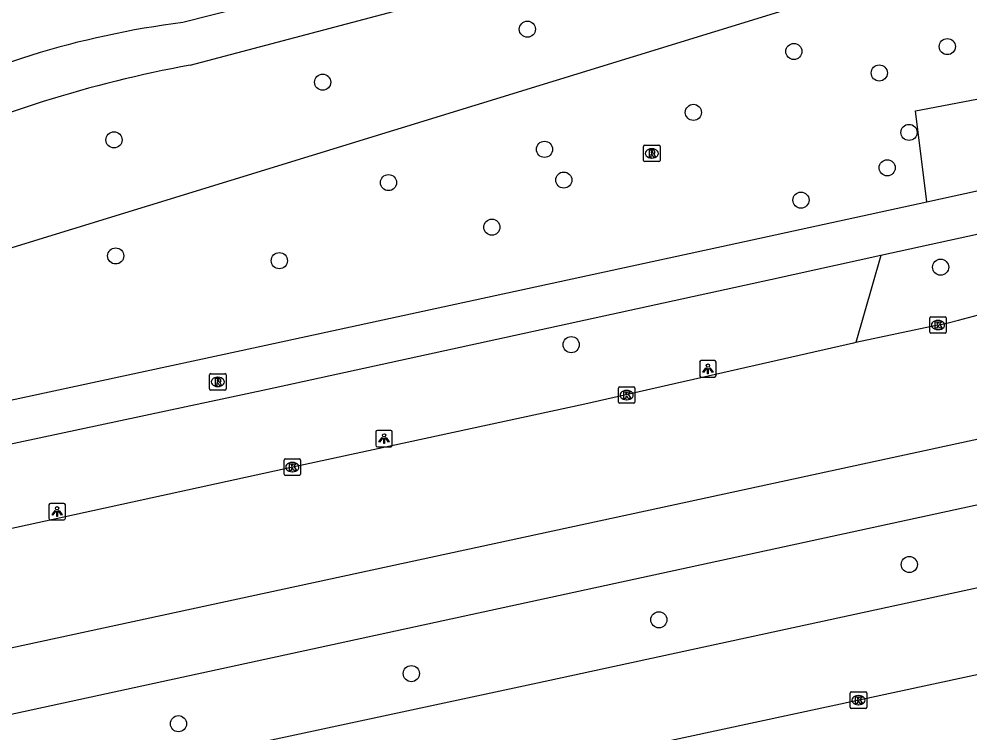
# Model space of a CAD drawing. Extents: x 159053 to 160041, y 380450 to 381422.
# Drawn here: x 159409.3 to 159466.9, y 380777.8 to 380821.1 of the extents above; entities that cross this region are included whole.
import ezdxf

# ---------------------------------------------------------------- set-up
doc = ezdxf.new("R2010")
doc.units = 0
for name, color, linetype in [('IMGEO_Berm_groen', 7, 'Continuous'), ('IMGEO_Boom', 7, 'Continuous'), ('IMGEO_Fietspad_gesloten', 7, 'Continuous'), ('IMGEO_Groenvoorziening', 7, 'Continuous'), ('IMGEO_Kolk', 7, 'Continuous'), ('IMGEO_Lichtpunt', 7, 'Continuous'), ('IMGEO_Parkeervlak_open', 7, 'Continuous'), ('IMGEO_Rijbaan_lokaal_gesloten', 7, 'Continuous'), ('IMGEO_Rijbaan_lokaal_open', 7, 'Continuous'), ('IMGEO_Rioolput', 7, 'Continuous'), ('IMGEO_Waterloop', 7, 'Continuous')]:
    doc.layers.add(name, color=color, linetype=linetype)

msp = doc.modelspace()

# ---------------------------------------------------------------- linework, layer by layer
at = {"layer": 'IMGEO_Berm_groen'}
for points in [[(159461.507, 380806.78), (159460.009, 380801.516)], [(159311.805, 380757.958), (159313.594, 380758.346), (159430.434, 380783.675), (159489.591, 380796.5)]]:
    msp.add_lwpolyline(points, dxfattribs=at)
at = {"layer": 'IMGEO_Boom'}
for centre in [(159440.096, 380820.504), (159465.543, 380819.451), (159456.246, 380819.155), (159461.421, 380817.852), (159427.687, 380817.292), (159450.155, 380815.463), (159463.223, 380814.248), (159415.043, 380813.797), (159441.132, 380813.224), (159461.901, 380812.104), (159442.302, 380811.359), (159431.678, 380811.208), (159456.673, 380810.146), (159437.943, 380808.506), (159415.146, 380806.764), (159425.063, 380806.474), (159465.137, 380806.08), (159442.75, 380801.384), (159463.24, 380788.059), (159448.063, 380784.708), (159433.063, 380781.447), (159418.95, 380778.41)]:
    msp.add_circle(centre, 0.489, dxfattribs=at)
at = {"layer": 'IMGEO_Fietspad_gesloten'}
for points in [[(159464.306, 380810.051), (159478.489, 380813.151), (159485.838, 380814.605)], [(159486.162, 380812.11), (159476.411, 380810.038), (159461.507, 380806.78)], [(159401.342, 380796.428), (159422.742, 380801.026), (159452.319, 380807.43), (159464.306, 380810.051)], [(159461.507, 380806.78), (159454.834, 380805.321), (159424.344, 380798.667), (159395.428, 380792.508), (159366.443, 380786.308)]]:
    msp.add_lwpolyline(points, dxfattribs=at)
at = {"layer": 'IMGEO_Groenvoorziening'}
msp.add_lwpolyline([(159464.306, 380810.051), (159463.622, 380815.563), (159479.337, 380818.54), (159480.253, 380821.97), (159480.656, 380827.608), (159480.043, 380832.917), (159474.253, 380832.328), (159458.258, 380827.171), (159456.373, 380821.858), (159402.648, 380805.353), (159401.611, 380804.823), (159400.53, 380803.747), (159399.93, 380802.675), (159401.342, 380796.428)], dxfattribs=at)
at = {"layer": 'IMGEO_Kolk'}
for p, q in [((159464.477, 380802.149), (159464.477, 380803.001)), ((159464.552, 380803.075), (159465.404, 380803.075)), ((159464.965, 380802.855), (159464.99, 380802.855)), ((159465.478, 380803.001), (159465.478, 380802.149)), ((159465.404, 380802.075), (159464.552, 380802.075)), ((159464.988, 380802.295), (159464.963, 380802.295)), ((159445.612, 380797.903), (159445.612, 380798.755)), ((159445.687, 380798.829), (159446.539, 380798.829)), ((159446.1, 380798.609), (159446.125, 380798.609)), ((159446.613, 380798.755), (159446.613, 380797.903)), ((159446.123, 380798.049), (159446.098, 380798.049)), ((159446.539, 380797.829), (159445.687, 380797.829)), ((159425.349, 380793.538), (159425.349, 380794.39)), ((159425.424, 380794.464), (159426.276, 380794.464)), ((159425.837, 380794.244), (159425.862, 380794.244)), ((159426.35, 380794.39), (159426.35, 380793.538)), ((159426.276, 380793.464), (159425.424, 380793.464)), ((159425.86, 380793.684), (159425.835, 380793.684)), ((159459.66, 380779.411), (159459.66, 380780.263)), ((159459.735, 380780.337), (159460.587, 380780.337)), ((159460.148, 380780.117), (159460.173, 380780.117)), ((159460.661, 380780.263), (159460.661, 380779.411)), ((159460.171, 380779.557), (159460.146, 380779.557)), ((159460.587, 380779.337), (159459.735, 380779.337))]:
    msp.add_line(p, q, dxfattribs=at)
for points in [[(159464.477, 380802.149), (159464.477, 380803.001)], [(159464.552, 380803.075), (159465.404, 380803.075)], [(159464.798, 380802.775), (159464.921, 380802.775), (159464.921, 380802.624), (159465.051, 380802.775), (159465.215, 380802.775), (159465.069, 380802.624), (159465.222, 380802.375), (159465.07, 380802.375), (159464.985, 380802.539), (159464.921, 380802.472), (159464.921, 380802.375), (159464.798, 380802.375), (159464.798, 380802.775)], [(159465.478, 380803.001), (159465.478, 380802.149)], [(159465.404, 380802.075), (159464.552, 380802.075)], [(159445.612, 380797.903), (159445.612, 380798.755)], [(159445.687, 380798.829), (159446.539, 380798.829)], [(159445.933, 380798.529), (159446.056, 380798.529), (159446.056, 380798.378), (159446.186, 380798.529), (159446.35, 380798.529), (159446.204, 380798.378), (159446.357, 380798.129), (159446.205, 380798.129), (159446.12, 380798.293), (159446.056, 380798.226), (159446.056, 380798.129), (159445.933, 380798.129), (159445.933, 380798.529)], [(159446.613, 380798.755), (159446.613, 380797.903)], [(159446.539, 380797.829), (159445.687, 380797.829)], [(159425.349, 380793.538), (159425.349, 380794.39)], [(159425.424, 380794.464), (159426.276, 380794.464)], [(159425.67, 380794.164), (159425.793, 380794.164), (159425.793, 380794.013), (159425.923, 380794.164), (159426.087, 380794.164), (159425.941, 380794.013), (159426.094, 380793.764), (159425.942, 380793.764), (159425.857, 380793.928), (159425.793, 380793.861), (159425.793, 380793.764), (159425.67, 380793.764), (159425.67, 380794.164)], [(159426.35, 380794.39), (159426.35, 380793.538)], [(159426.276, 380793.464), (159425.424, 380793.464)], [(159459.66, 380779.411), (159459.66, 380780.263)], [(159459.735, 380780.337), (159460.587, 380780.337)], [(159460.661, 380780.263), (159460.661, 380779.411)], [(159459.981, 380780.037), (159460.104, 380780.037), (159460.104, 380779.886), (159460.234, 380780.037), (159460.398, 380780.037), (159460.252, 380779.886), (159460.405, 380779.637), (159460.253, 380779.637), (159460.168, 380779.801), (159460.104, 380779.734), (159460.104, 380779.637), (159459.981, 380779.637), (159459.981, 380780.037)], [(159460.587, 380779.337), (159459.735, 380779.337)]]:
    msp.add_lwpolyline(points, dxfattribs=at)
for centre, start, end in [((159464.554, 380802.999), 91.55205, 178.44795), ((159464.554, 380802.999), 91.55205, 178.44795), ((159465.402, 380802.999), 1.55205, 88.44795), ((159465.402, 380802.999), 1.55205, 88.44795), ((159464.554, 380802.151), 181.55205, 268.44795), ((159464.554, 380802.151), 181.55205, 268.44795), ((159465.402, 380802.151), 271.55205, 358.44795), ((159465.402, 380802.151), 271.55205, 358.44795), ((159445.689, 380798.753), 91.55205, 178.44795), ((159445.689, 380798.753), 91.55205, 178.44795), ((159446.537, 380798.753), 1.55205, 88.44795), ((159446.537, 380798.753), 1.55205, 88.44795), ((159445.689, 380797.905), 181.55205, 268.44795), ((159445.689, 380797.905), 181.55205, 268.44795), ((159446.537, 380797.905), 271.55205, 358.44795), ((159446.537, 380797.905), 271.55205, 358.44795), ((159425.426, 380794.388), 91.55205, 178.44795), ((159425.426, 380794.388), 91.55205, 178.44795), ((159426.274, 380794.388), 1.55205, 88.44795), ((159426.274, 380794.388), 1.55205, 88.44795), ((159425.426, 380793.54), 181.55205, 268.44795), ((159425.426, 380793.54), 181.55205, 268.44795), ((159426.274, 380793.54), 271.55205, 358.44795), ((159426.274, 380793.54), 271.55205, 358.44795), ((159459.737, 380780.261), 91.55205, 178.44795), ((159459.737, 380780.261), 91.55205, 178.44795), ((159460.585, 380780.261), 1.55205, 88.44795), ((159460.585, 380780.261), 1.55205, 88.44795), ((159459.737, 380779.413), 181.55205, 268.44795), ((159459.737, 380779.413), 181.55205, 268.44795), ((159460.585, 380779.413), 271.55205, 358.44795), ((159460.585, 380779.413), 271.55205, 358.44795)]:
    msp.add_arc(centre, 0.0765, start, end, dxfattribs=at)
for centre, major_axis, ratio, start_param, end_param in [((159464.964, 380802.575), (-0.387, 0.002), 0.722429, 4.712389, 7.853982), ((159464.989, 380802.575), (-0.39, 0.002), 0.717154, 1.570796, 4.712389), ((159446.099, 380798.329), (-0.387, 0.002), 0.722429, 4.712389, 7.853982), ((159446.124, 380798.329), (-0.39, 0.002), 0.717154, 1.570796, 4.712389), ((159425.836, 380793.964), (-0.387, 0.002), 0.722429, 4.712389, 7.853982), ((159425.861, 380793.964), (-0.39, 0.002), 0.717154, 1.570796, 4.712389), ((159460.147, 380779.837), (-0.387, 0.002), 0.722429, 4.712389, 7.853982), ((159460.172, 380779.837), (-0.39, 0.002), 0.717154, 1.570796, 4.712389)]:
    msp.add_ellipse(centre, major_axis=major_axis, ratio=ratio, start_param=start_param, end_param=end_param, dxfattribs=at)
at = {"layer": 'IMGEO_Lichtpunt'}
for p, q in [((159450.536, 380800.322), (159450.536, 380799.515)), ((159450.536, 380800.322), (159450.536, 380799.515)), ((159451.438, 380800.417), (159450.63, 380800.417)), ((159451.438, 380800.417), (159450.63, 380800.417)), ((159451.532, 380799.515), (159451.532, 380800.322)), ((159451.532, 380799.515), (159451.532, 380800.322)), ((159450.63, 380799.421), (159451.438, 380799.421)), ((159450.63, 380799.421), (159451.438, 380799.421)), ((159430.912, 380796.092), (159430.912, 380795.285)), ((159430.912, 380796.092), (159430.912, 380795.285)), ((159431.814, 380796.187), (159431.006, 380796.187)), ((159431.814, 380796.187), (159431.006, 380796.187)), ((159431.908, 380795.285), (159431.908, 380796.092)), ((159431.908, 380795.285), (159431.908, 380796.092)), ((159431.006, 380795.191), (159431.814, 380795.191)), ((159431.006, 380795.191), (159431.814, 380795.191)), ((159411.099, 380791.67), (159411.099, 380790.863)), ((159411.099, 380791.67), (159411.099, 380790.863)), ((159412.001, 380791.765), (159411.193, 380791.765)), ((159412.001, 380791.765), (159411.193, 380791.765)), ((159412.095, 380790.863), (159412.095, 380791.67)), ((159412.095, 380790.863), (159412.095, 380791.67)), ((159411.193, 380790.769), (159412.001, 380790.769)), ((159411.193, 380790.769), (159412.001, 380790.769))]:
    msp.add_line(p, q, dxfattribs=at)
for points in [[(159450.91, 380799.986), (159450.949, 380799.958), (159450.761, 380799.696), (159450.723, 380799.723), (159450.91, 380799.986)], [(159451.012, 380799.938), (159451.059, 380799.938), (159451.059, 380799.616), (159451.012, 380799.616), (159451.012, 380799.938)], [(159451.122, 380799.958), (159451.16, 380799.985), (159451.347, 380799.723), (159451.308, 380799.695), (159451.122, 380799.958)], [(159431.286, 380795.756), (159431.325, 380795.728), (159431.137, 380795.466), (159431.099, 380795.493), (159431.286, 380795.756)], [(159431.388, 380795.708), (159431.435, 380795.708), (159431.435, 380795.386), (159431.388, 380795.386), (159431.388, 380795.708)], [(159431.498, 380795.728), (159431.536, 380795.755), (159431.723, 380795.493), (159431.684, 380795.465), (159431.498, 380795.728)], [(159411.473, 380791.334), (159411.512, 380791.306), (159411.324, 380791.044), (159411.286, 380791.071), (159411.473, 380791.334)], [(159411.575, 380791.286), (159411.622, 380791.286), (159411.622, 380790.964), (159411.575, 380790.964), (159411.575, 380791.286)], [(159411.685, 380791.306), (159411.723, 380791.333), (159411.91, 380791.071), (159411.871, 380791.043), (159411.685, 380791.306)]]:
    msp.add_lwpolyline(points, dxfattribs=at)
for centre in [(159451.035, 380800.12), (159431.411, 380795.89), (159411.598, 380791.468)]:
    msp.add_circle(centre, 0.0994, dxfattribs=at)
for centre, start, end in [((159450.63, 380800.322), 90, 180), ((159450.63, 380800.322), 90, 180), ((159451.438, 380800.322), 0, 90), ((159451.438, 380800.322), 0, 90), ((159450.63, 380799.515), 180, 270), ((159450.63, 380799.515), 180, 270), ((159451.438, 380799.515), 270, 0), ((159451.438, 380799.515), 270, 360), ((159431.006, 380796.092), 90, 180), ((159431.006, 380796.092), 90, 180), ((159431.814, 380796.092), 0, 90), ((159431.814, 380796.092), 0, 90), ((159431.006, 380795.285), 180, 270), ((159431.006, 380795.285), 180, 270), ((159431.814, 380795.285), 270, 0), ((159431.814, 380795.285), 270, 360), ((159411.193, 380791.67), 90, 180), ((159411.193, 380791.67), 90, 180), ((159412.001, 380791.67), 0, 90), ((159412.001, 380791.67), 0, 90), ((159411.193, 380790.863), 180, 270), ((159411.193, 380790.863), 180, 270), ((159412.001, 380790.863), 270, 0), ((159412.001, 380790.863), 270, 360)]:
    msp.add_arc(centre, 0.0946, start, end, dxfattribs=at)
at = {"layer": 'IMGEO_Parkeervlak_open'}
msp.add_lwpolyline([(159486.43, 380787.573), (159485.805, 380790.618), (159440.703, 380780.86), (159403.077, 380772.816), (159339.127, 380759.013), (159339.833, 380756.176)], dxfattribs=at)
at = {"layer": 'IMGEO_Rijbaan_lokaal_gesloten'}
for points in [[(159464.978, 380802.574), (159460.009, 380801.516)], [(159460.009, 380801.516), (159459.861, 380801.484), (159443.586, 380797.772), (159425.879, 380793.969), (159406.898, 380789.823), (159386.584, 380785.503), (159367.51, 380781.42)], [(159337.802, 380767.938), (159343.706, 380769.224), (159361.803, 380773.018), (159397.83, 380780.651), (159449.035, 380791.688), (159488.721, 380800.291)]]:
    msp.add_lwpolyline(points, dxfattribs=at)
msp.add_arc((159456.058, 380843.296), 41.688, 282.35584, 296.31658, dxfattribs=at)
at = {"layer": 'IMGEO_Rijbaan_lokaal_open'}
msp.add_lwpolyline([(159488.772, 380785.988), (159338.469, 380753.667)], dxfattribs=at)
at = {"layer": 'IMGEO_Rioolput'}
for p, q in [((159447.133, 380812.551), (159447.133, 380813.403)), ((159447.208, 380813.477), (159448.06, 380813.477)), ((159447.621, 380813.257), (159447.646, 380813.257)), ((159448.134, 380813.403), (159448.134, 380812.551)), ((159448.06, 380812.477), (159447.208, 380812.477)), ((159447.644, 380812.697), (159447.619, 380812.697)), ((159420.832, 380798.7), (159420.832, 380799.552)), ((159420.907, 380799.626), (159421.759, 380799.626)), ((159421.32, 380799.406), (159421.345, 380799.406)), ((159421.833, 380799.552), (159421.833, 380798.7)), ((159421.759, 380798.626), (159420.907, 380798.626)), ((159421.343, 380798.846), (159421.318, 380798.846))]:
    msp.add_line(p, q, dxfattribs=at)
for points in [[(159447.133, 380812.551), (159447.133, 380813.403)], [(159447.208, 380813.477), (159448.06, 380813.477)], [(159447.722, 380813.175), (159447.47, 380813.177), (159447.47, 380812.777)], [(159447.47, 380812.777), (159447.594, 380812.777), (159447.594, 380812.939), (159447.605, 380812.939)], [(159447.648, 380813.096), (159447.594, 380813.096), (159447.594, 380813.015)], [(159447.594, 380813.015), (159447.646, 380813.015)], [(159447.652, 380812.91), (159447.723, 380812.777), (159447.863, 380812.777), (159447.798, 380812.903)], [(159448.134, 380813.403), (159448.134, 380812.551)], [(159448.06, 380812.477), (159447.208, 380812.477)], [(159420.832, 380798.7), (159420.832, 380799.552)], [(159420.907, 380799.626), (159421.759, 380799.626)], [(159421.421, 380799.324), (159421.169, 380799.326), (159421.169, 380798.926)], [(159421.169, 380798.926), (159421.293, 380798.926), (159421.293, 380799.088), (159421.304, 380799.088)], [(159421.347, 380799.245), (159421.293, 380799.245), (159421.293, 380799.164)], [(159421.293, 380799.164), (159421.345, 380799.164)], [(159421.833, 380799.552), (159421.833, 380798.7)], [(159421.759, 380798.626), (159420.907, 380798.626)], [(159421.351, 380799.059), (159421.422, 380798.926), (159421.562, 380798.926), (159421.497, 380799.052)]]:
    msp.add_lwpolyline(points, dxfattribs=at)
for centre, radius, start, end in [((159447.21, 380813.401), 0.0765, 91.55205, 178.44795), ((159447.21, 380813.401), 0.0765, 91.55205, 178.44795), ((159447.604, 380812.886), 0.0533, 26.02933, 88.69889), ((159447.63, 380813.204), 0.19, 274.7715, 282.96867), ((159447.654, 380813), 0.0964, 77.00612, 93.18647), ((159447.668, 380813.057), 0.0378, 276.66336, 79.67722), ((159447.721, 380813.065), 0.109, 350.36119, 89.41601), ((159447.719, 380813.065), 0.112, 277.58423, 350.98172), ((159447.703, 380812.85), 0.108, 29.51342, 73.79051), ((159448.058, 380813.401), 0.0765, 1.55205, 88.44795), ((159448.058, 380813.401), 0.0765, 1.55205, 88.44795), ((159447.21, 380812.553), 0.0765, 181.55205, 268.44795), ((159447.21, 380812.553), 0.0765, 181.55205, 268.44795), ((159448.058, 380812.553), 0.0765, 271.55205, 358.44795), ((159448.058, 380812.553), 0.0765, 271.55205, 358.44795), ((159420.909, 380799.55), 0.0765, 91.55205, 178.44795), ((159420.909, 380799.55), 0.0765, 91.55205, 178.44795), ((159421.303, 380799.035), 0.0533, 26.02933, 88.69889), ((159421.329, 380799.353), 0.19, 274.7715, 282.96867), ((159421.353, 380799.149), 0.0964, 77.00612, 93.18647), ((159421.367, 380799.206), 0.0378, 276.66336, 79.67722), ((159421.42, 380799.214), 0.109, 350.36119, 89.41601), ((159421.418, 380799.214), 0.112, 277.58423, 350.98172), ((159421.402, 380798.999), 0.108, 29.51342, 73.79051), ((159421.757, 380799.55), 0.0765, 1.55205, 88.44795), ((159421.757, 380799.55), 0.0765, 1.55205, 88.44795), ((159420.909, 380798.702), 0.0765, 181.55205, 268.44795), ((159420.909, 380798.702), 0.0765, 181.55205, 268.44795), ((159421.757, 380798.702), 0.0765, 271.55205, 358.44795), ((159421.757, 380798.702), 0.0765, 271.55205, 358.44795)]:
    msp.add_arc(centre, radius, start, end, dxfattribs=at)
for centre, major_axis, ratio, start_param, end_param in [((159447.62, 380812.977), (-0.387, 0.002), 0.722429, 4.712389, 7.853982), ((159447.645, 380812.977), (-0.39, 0.002), 0.717154, 1.570796, 4.712389), ((159421.319, 380799.126), (-0.387, 0.002), 0.722429, 4.712389, 7.853982), ((159421.344, 380799.126), (-0.39, 0.002), 0.717154, 1.570796, 4.712389)]:
    msp.add_ellipse(centre, major_axis=major_axis, ratio=ratio, start_param=start_param, end_param=end_param, dxfattribs=at)
at = {"layer": 'IMGEO_Waterloop'}
for points in [[(159464.748, 380832.451), (159419.21, 380820.907)], [(159419.663, 380818.318), (159464.665, 380830.251)]]:
    msp.add_lwpolyline(points, dxfattribs=at)
for centre, radius, start, end in [((159425.981, 380767.352), 53.981, 97.20578, 117.2184), ((159432.364, 380747.807), 71.646, 100.2113, 114.8998)]:
    msp.add_arc(centre, radius, start, end, dxfattribs=at)

doc.saveas('drawing.dxf')
